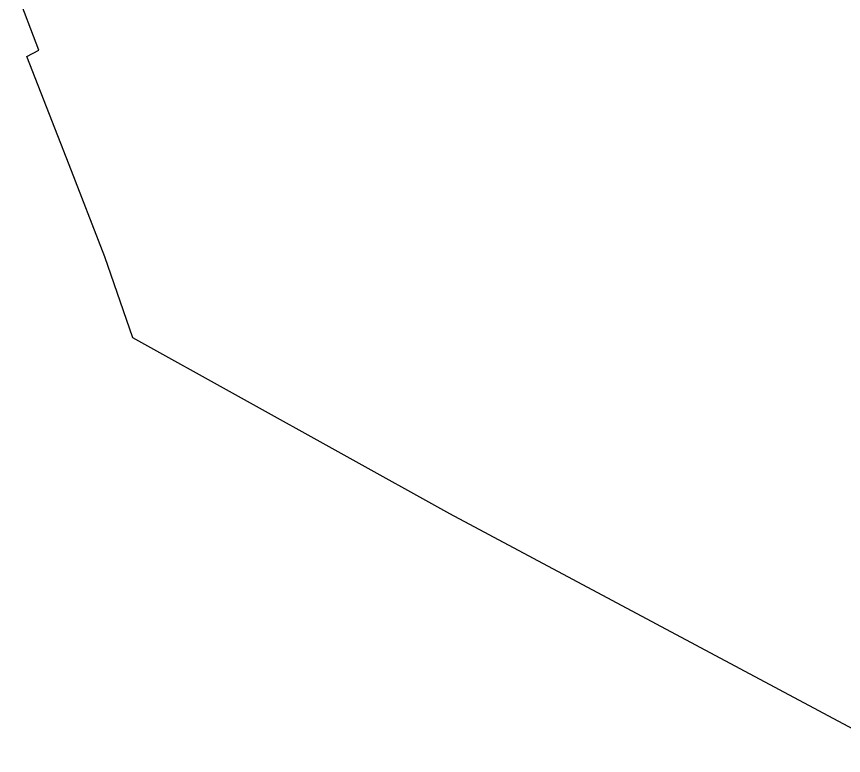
# Model space of a CAD drawing. Extents: x -264070 to -262271, y -1238894 to -1238141.
# Drawn here: x -263856.7 to -263794.2, y -1238745.5 to -1238689.6 of the extents above; entities that cross this region are included whole.
import ezdxf

# ---------------------------------------------------------------- set-up
doc = ezdxf.new("R2010")
doc.units = 0
for name, color, linetype in [('body_kn', 7, 'Continuous'), ('katuz_linie', 7, 'Continuous'), ('kladpar_hranice', 7, 'Continuous'), ('kladpar_plochy', 7, 'Continuous'), ('zuob_linie', 7, 'Continuous'), ('zuob_plochy', 7, 'Continuous')]:
    doc.layers.add(name, color=color, linetype=linetype)

msp = doc.modelspace()

# ---------------------------------------------------------------- linework, layer by layer
at = {"layer": 'body_kn'}
for p, q in [((-263855, -1238692.19), (-263855, -1238692.19)), ((-263855.9, -1238692.66), (-263855.9, -1238692.66)), ((-263852.7, -1238700.86), (-263852.7, -1238700.86)), ((-263850, -1238707.8), (-263850, -1238707.8)), ((-263847.9, -1238713.93), (-263847.9, -1238713.93)), ((-263823.96, -1238727.21), (-263823.96, -1238727.21))]:
    msp.add_line(p, q, dxfattribs=at)
at = {"layer": 'katuz_linie'}
msp.add_lwpolyline([(-263789.78, -1238745.48), (-263823.96, -1238727.21), (-263847.9, -1238713.93), (-263850, -1238707.8), (-263852.7, -1238700.86), (-263855.9, -1238692.66), (-263855, -1238692.19), (-263856.68, -1238687.73)], dxfattribs=at)
at = {"layer": 'kladpar_hranice'}
msp.add_lwpolyline([(-263789.78, -1238745.48), (-263823.96, -1238727.21), (-263847.9, -1238713.93), (-263850, -1238707.8), (-263852.7, -1238700.86), (-263855.9, -1238692.66), (-263855, -1238692.19), (-263856.68, -1238687.73)], dxfattribs=at)
at = {"layer": 'kladpar_plochy'}
msp.add_lwpolyline([(-263789.78, -1238745.48), (-263823.96, -1238727.21), (-263847.9, -1238713.93), (-263850, -1238707.8), (-263852.7, -1238700.86), (-263855.9, -1238692.66), (-263855, -1238692.19), (-263856.68, -1238687.73)], dxfattribs=at)
at = {"layer": 'zuob_linie'}
msp.add_lwpolyline([(-263789.78, -1238745.48), (-263823.96, -1238727.21), (-263847.9, -1238713.93), (-263850, -1238707.8), (-263852.7, -1238700.86), (-263855.9, -1238692.66), (-263855, -1238692.19), (-263856.68, -1238687.73)], dxfattribs=at)
at = {"layer": 'zuob_plochy'}
msp.add_lwpolyline([(-263789.78, -1238745.48), (-263823.96, -1238727.21), (-263847.9, -1238713.93), (-263850, -1238707.8), (-263852.7, -1238700.86), (-263855.9, -1238692.66), (-263855, -1238692.19), (-263856.68, -1238687.73)], dxfattribs=at)

doc.saveas('drawing.dxf')
